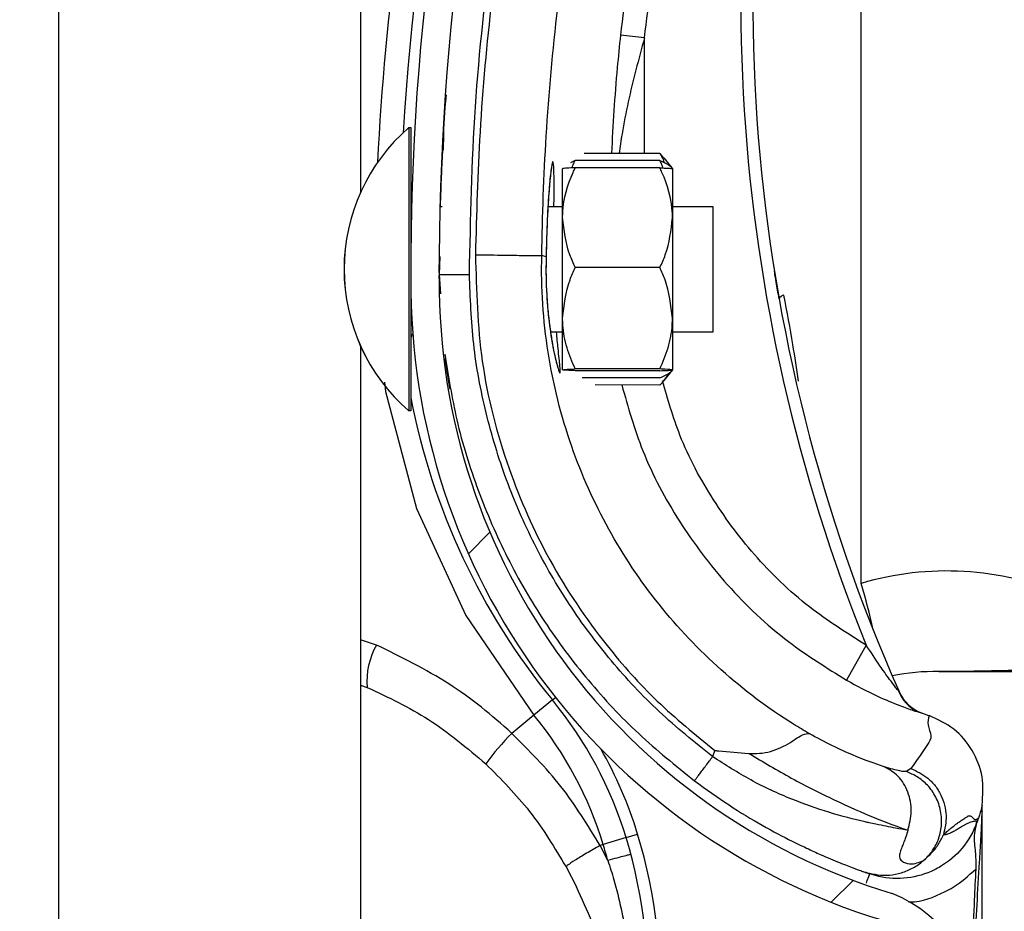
# Model space of a CAD drawing. Header units: inches. Extents: x 170 to 284, y 215 to 248.
# Tile 397 of 656: x 210.7657 to 210.8495, y 220.5265 to 220.6023. Entities that reach past the tile are written whole.
import ezdxf

# ---------------------------------------------------------------- set-up
doc = ezdxf.new("R2010")
doc.units = ezdxf.units.IN
doc.header["$LTSCALE"] = 0.25
doc.header["$MEASUREMENT"] = 0
doc.layers.add('ANNOTATIONS', color=1, linetype='Continuous')
doc.layers.add('RH FRONT OF HOOD', color=7, linetype='Continuous')
doc.styles.add('ARIAL', font='arial.ttf', dxfattribs={"height": 0.09375})
doc.dimstyles.new('STANDARD$0', dxfattribs={"dimtxt": 0.09375, "dimasz": 0.09375, "dimexe": 0.03125, "dimexo": 0.046875, "dimgap": 0.09, "dimtad": 0, "dimtih": 1, "dimtoh": 1, "dimdec": 4, "dimzin": 0, "dimdsep": 46, "dimtxsty": 'ARIAL', "dimcen": 0.09, "dimadec": 0, "dimazin": 0, "dimtfac": 1, "dimtdec": 4, "dimtofl": 0, "dimtmove": 0, "dimatfit": 1, "dimfxl": 1, "dimtolj": 1, "dimtzin": 0, "dimarcsym": 0})

# ---------------------------------------------------------------- blocks, each defined once
blk = doc.blocks.new('*D132')
at = {"layer": 'ANNOTATIONS', "color": 0, "lineweight": -2, "transparency": 16777216}
for p, q in [((210.8125819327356, 224.1544254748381), (212.2530253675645, 224.1544254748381)), ((212.2217753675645, 224.0606754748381), (212.2217753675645, 222.3404997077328)), ((212.2217753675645, 220.1854637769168), (212.2217753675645, 221.9056395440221)), ((211.491250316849, 220.0917137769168), (212.2530253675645, 220.0917137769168))]:
    blk.add_line(p, q, dxfattribs=at)
at = {"layer": 'ANNOTATIONS', "color": 0, "transparency": 16777216}
for points in [[(212.2061503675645, 224.0606754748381), (212.2374003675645, 224.0606754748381), (212.2217753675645, 224.1544254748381)], [(212.2061503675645, 220.1854637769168), (212.2374003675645, 220.1854637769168), (212.2217753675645, 220.0917137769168)]]:
    blk.add_solid(points, dxfattribs=at)
at = {"layer": 'defpoints', "color": 0, "transparency": 16777216}
for p in [(210.7657069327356, 224.1544254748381), (211.444375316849, 220.0917137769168), (212.2217753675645, 220.0917137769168)]:
    blk.add_point(p, dxfattribs=at)
at = {"layer": 'ANNOTATIONS', "color": 0, "transparency": 16777216, "insert": (212.2217753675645, 222.1230696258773), "char_height": 0.09375, "attachment_point": 5, "style": 'ARIAL'}
blk.add_mtext('\\A1;OPENING\\PHEIGHT', dxfattribs=at)

msp = doc.modelspace()

# ---------------------------------------------------------------- hatches: boundary and pattern name
at = {"layer": 'RH FRONT OF HOOD'}
h = msp.add_hatch(dxfattribs=at)
h.set_pattern_fill('ANSI31', color=256, scale=0.34241245, angle=2.8e-322, style=0)
h.set_pattern_definition([(45, (200.7563139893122, 218.4993357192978), (-0.03026527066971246, 0.03026527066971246), [])])
edge = h.paths.add_edge_path(flags=0)
edge.add_arc((210.829581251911, 220.4898745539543), 0.001712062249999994, 450.0000000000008, 472.2104203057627)
edge.add_line((210.8289340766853, 220.4914595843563), (210.8280215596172, 220.493694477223))
edge.add_arc((210.829581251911, 220.4898745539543), 0.004126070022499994, 450, 472.2104203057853, ccw=False)
edge.add_arc((210.829581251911, 220.4809718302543), 0.01302879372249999, 401.47616737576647, 450, ccw=False)
edge.add_arc((210.825335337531, 220.4778216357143), 0.01830194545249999, 359.99999999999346, 400.061373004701, ccw=False)
edge.add_arc((210.831875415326, 220.4778216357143), 0.01176186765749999, 292.1408576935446, 359.99999999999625, ccw=False)
edge.add_arc((210.829581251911, 220.4810745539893), 0.01566536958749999, 235.25706803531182, 295.4307998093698, ccw=False)
edge.add_arc((210.834820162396, 220.4891897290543), 0.02532140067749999, 212.8542481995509, 235.9809333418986, ccw=False)
edge.add_arc((210.826670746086, 220.4828208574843), 0.01504902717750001, 172.1557183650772, 209.3146496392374, ccw=False)
edge.add_arc((210.839100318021, 220.4814854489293), 0.02754708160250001, 453.3085031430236, 532.9325737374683, ccw=False)
edge.add_arc((210.835847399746, 220.5175757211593), 0.008748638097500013, 280.9586189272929, 427.9414322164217)
edge.add_arc((210.8557071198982, 220.5799290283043), 0.05672062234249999, 179.5706357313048, 253.00989973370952, ccw=False)
edge.add_arc((211.014038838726, 220.5811274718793), 0.2150521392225, 163.4260275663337, 180.2060536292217, ccw=False)
edge.add_arc((210.835265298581, 220.6332768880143), 0.02884824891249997, 465.1588434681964, 521.4137567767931, ccw=False)
edge.add_arc((210.817939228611, 220.6878231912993), 0.0284373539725, 290.1205938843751, 343.7190675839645)
edge.add_arc((210.830779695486, 220.6836457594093), 0.01494630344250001, 345.2914408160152, 400.547192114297)
edge.add_arc((210.827355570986, 220.6818309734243), 0.0187470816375, 397.9578745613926, 431.4396159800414)
edge.add_arc((210.829581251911, 220.6866589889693), 0.0134739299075, 433.8775574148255, 472.2736457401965)
edge.add_arc((210.827013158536, 220.6936784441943), 0.006011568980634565, 474.98253258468, 495.7175736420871)
edge.add_arc((210.836806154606, 220.6864193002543), 0.01816498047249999, 500.8992600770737, 539.9999999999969)
edge.add_arc((210.829581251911, 220.6864193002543), 0.01094007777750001, 539.9999999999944, 629.9999999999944)
edge.add_arc((210.829581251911, 220.6773453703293), 0.001866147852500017, 269.9999999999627, 285.6422464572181)
edge.add_line((210.8300844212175, 220.6755483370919), (210.8307353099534, 220.6732237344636))
edge.add_arc((210.829581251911, 220.6773453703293), 0.004280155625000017, 269.9999999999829, 285.6422464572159, ccw=False)
edge.add_arc((210.829581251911, 220.6864193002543), 0.01335408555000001, 179.9999999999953, 269.999999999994, ccw=False)
edge.add_arc((210.836806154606, 220.6864193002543), 0.020578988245, 500.6113583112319, 539.9999999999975, ccw=False)
edge.add_arc((210.827013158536, 220.6936784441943), 0.008425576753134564, 474.5776671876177, 496.4997109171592, ccw=False)
edge.add_arc((210.829581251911, 220.6866589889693), 0.01588793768, 433.69030225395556, 472.47058069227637, ccw=False)
edge.add_arc((210.827355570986, 220.6818309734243), 0.02116108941, 398.1045307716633, 431.5771717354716, ccw=False)
edge.add_arc((210.830779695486, 220.6836457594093), 0.01736031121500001, 345.18024813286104, 400.3658533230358, ccw=False)
edge.add_arc((210.817939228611, 220.6878231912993), 0.030851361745, 289.91815728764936, 343.77953759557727, ccw=False)
edge.add_arc((210.835265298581, 220.6332768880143), 0.02643424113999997, 464.9417095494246, 521.3236131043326)
edge.add_arc((211.014038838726, 220.5811274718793), 0.21263813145, 523.4376684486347, 540.2096895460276)
edge.add_arc((210.8557071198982, 220.5799290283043), 0.05430661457, 539.5566266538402, 613.1145348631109)
edge.add_arc((210.835847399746, 220.5175757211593), 0.01116264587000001, 280.06103888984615, 428.529087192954, ccw=False)
edge.add_arc((210.839100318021, 220.4814854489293), 0.02513307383, 452.9714001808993, 532.9706577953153)
edge.add_arc((210.826670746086, 220.4828208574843), 0.01263501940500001, 532.0830472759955, 568.9826967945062)
edge.add_arc((210.834820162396, 220.4891897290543), 0.022907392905, 213.0443063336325, 236.0197152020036)
edge.add_arc((210.829581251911, 220.4810745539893), 0.01325136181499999, 235.1922404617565, 295.735249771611)
edge.add_arc((210.831875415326, 220.4778216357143), 0.009347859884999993, 291.7225241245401, 359.9999999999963)
edge.add_arc((210.825335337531, 220.4778216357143), 0.01588793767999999, 359.9999999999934, 399.952178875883)
edge.add_arc((210.829581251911, 220.4809718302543), 0.01061478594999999, 401.6345013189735, 450.0000000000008)

# ---------------------------------------------------------------- linework, layer by layer
for p, q in [((210.7690244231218, 220.1392235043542), (210.7690244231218, 224.2497177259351)), ((210.7947053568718, 220.7800054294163), (210.7947053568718, 220.587631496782)), ((210.8373029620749, 220.5543571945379), (210.8373029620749, 220.6197778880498)), ((210.8188647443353, 220.6007941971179), (210.8168232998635, 220.6010144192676)), ((210.8188619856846, 220.5909424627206), (210.8188647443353, 220.6007941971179)), ((210.7988198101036, 220.5931500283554), (210.7988146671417, 220.5706600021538)), ((210.7988182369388, 220.5931500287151), (210.7988198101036, 220.5931500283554)), ((210.7988198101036, 220.5931500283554), (210.7989910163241, 220.5931499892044)), ((210.7989910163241, 220.5931499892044), (210.7989884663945, 220.5819992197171)), ((210.8016761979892, 220.5912133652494), (210.8016763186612, 220.5912156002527)), ((210.8201772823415, 220.5909421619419), (210.813742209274, 220.590943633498)), ((210.8201772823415, 220.5909421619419), (210.8204821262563, 220.5905530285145)), ((210.8129693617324, 220.5903371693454), (210.8125824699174, 220.5901509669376)), ((210.8201771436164, 220.5903355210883), (210.8129693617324, 220.5903371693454)), ((210.8205047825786, 220.5905713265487), (210.8212470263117, 220.5896522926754)), ((210.8118982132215, 220.5854850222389), (210.8118991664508, 220.5896534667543)), ((210.8201770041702, 220.5897257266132), (210.8129692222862, 220.5897273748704)), ((210.8212470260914, 220.5896513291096), (210.8212460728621, 220.5854828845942)), ((210.8014672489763, 220.5864466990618), (210.8016383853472, 220.5864466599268)), ((210.8106557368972, 220.5864445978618), (210.8118984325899, 220.5864443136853)), ((210.8212462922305, 220.5864421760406), (210.8246704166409, 220.5864413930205)), ((210.8246704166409, 220.5864413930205), (210.824668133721, 220.5764582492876)), ((210.8118962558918, 220.5769256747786), (210.8118982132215, 220.5854850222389)), ((210.8212460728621, 220.5854828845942), (210.8212441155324, 220.5769235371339)), ((210.810497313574, 220.5821592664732), (210.81012714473, 220.5822637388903)), ((210.8014633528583, 220.5821683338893), (210.8014012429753, 220.5806501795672)), ((210.8014079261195, 220.5808135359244), (210.8014119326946, 220.5821707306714)), ((210.810497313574, 220.5821592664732), (210.81049738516, 220.5821591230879)), ((210.8014012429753, 220.5806501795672), (210.8015026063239, 220.5790068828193)), ((210.8201750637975, 220.5812405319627), (210.8129672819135, 220.5812421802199)), ((210.801406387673, 220.580292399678), (210.8014071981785, 220.5805669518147)), ((210.7989879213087, 220.5796155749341), (210.7989858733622, 220.5706599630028)), ((210.8118952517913, 220.5725347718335), (210.8118962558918, 220.5769256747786)), ((210.8212441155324, 220.5769235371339), (210.8212431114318, 220.5725326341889)), ((210.824668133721, 220.5764582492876), (210.8246679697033, 220.5757410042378)), ((210.8118959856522, 220.5757439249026), (210.8108750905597, 220.5757441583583)), ((210.8246679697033, 220.5757410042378), (210.8212438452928, 220.5757417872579)), ((210.7947053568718, 220.5745579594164), (210.7947053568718, 220.382184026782)), ((210.8201730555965, 220.5724587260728), (210.8129652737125, 220.5724603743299)), ((210.8201730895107, 220.5726070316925), (210.8129653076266, 220.5726086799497)), ((210.8212431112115, 220.5725316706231), (210.8205004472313, 220.5716129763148)), ((210.8201729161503, 220.5718489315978), (210.8135648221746, 220.5718504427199)), ((210.7988146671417, 220.5706600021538), (210.7988142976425, 220.5690441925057)), ((210.7989858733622, 220.5706599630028), (210.798985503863, 220.5690441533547)), ((210.8201727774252, 220.5712422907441), (210.8146552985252, 220.5712435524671)), ((210.7988142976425, 220.5690441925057), (210.7988127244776, 220.5690441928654)), ((210.798985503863, 220.5690441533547), (210.7988142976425, 220.5690441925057)), ((210.7960692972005, 220.5491150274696), (210.7947053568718, 220.5495500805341)), ((210.8377356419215, 220.5490945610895), (210.8360525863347, 220.5461148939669)), ((210.7947053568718, 220.5456862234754), (210.7952739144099, 220.5455124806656)), ((210.8110359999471, 220.5444353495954), (210.8112949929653, 220.5446474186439)), ((210.8110359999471, 220.5444353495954), (210.8094626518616, 220.5431470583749)), ((210.8094626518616, 220.5431470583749), (210.8075664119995, 220.5415943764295)), ((210.8423267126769, 220.5433710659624), (210.8427453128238, 220.54322407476)), ((210.8427453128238, 220.54322407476), (210.8430773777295, 220.5431002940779)), ((210.8248431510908, 220.5401410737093), (210.8246607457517, 220.5396122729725)), ((210.8415319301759, 220.5386038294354), (210.8411463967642, 220.5383417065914)), ((210.8475911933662, 220.5354827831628), (210.8475911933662, 220.5355047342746)), ((210.8475911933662, 220.4825288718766), (210.8475911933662, 220.5349510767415)), ((210.8472616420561, 220.5343710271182), (210.8471653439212, 220.5340918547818)), ((210.8172971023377, 220.5327240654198), (210.8182797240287, 220.5330235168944)), ((210.8153519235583, 220.5321312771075), (210.8150862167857, 220.5320503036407)), ((210.8157402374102, 220.5307746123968), (210.8150862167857, 220.5320503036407)), ((210.8172971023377, 220.5327240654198), (210.8153519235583, 220.5321312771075)), ((210.8121959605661, 220.5302253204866), (210.8130672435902, 220.5285203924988)), ((210.8375218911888, 220.5298161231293), (210.8376887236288, 220.5297568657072)), ((210.8377671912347, 220.529729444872), (210.8380179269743, 220.5296419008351))]:
    msp.add_line(p, q, dxfattribs=at)
at = {"layer": 'RH FRONT OF HOOD', "flags": 128}
msp.add_lwpolyline([(210.7967476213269, 220.5714749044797), (210.7968207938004, 220.5706780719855), (210.799479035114, 220.5607231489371), (210.8036516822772, 220.5516388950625), (210.8094626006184, 220.5431471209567), (210.8094626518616, 220.5431470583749), (210.8094626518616, 220.5431470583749)], dxfattribs=at)
at = {"layer": 'RH FRONT OF HOOD'}
for centre, radius, start, end in [((211.0140036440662, 220.5797439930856), 0.2160622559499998, 161.092978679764, 176.5597220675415), ((211.014038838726, 220.5811274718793), 0.2150521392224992, 163.4260275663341, 180.2060536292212), ((211.014038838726, 220.5811274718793), 0.2126381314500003, 163.4376684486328, 180.2096895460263), ((210.9735989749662, 220.6040381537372), 0.1465525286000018, 165.3406183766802, 202.0185750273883), ((210.9735989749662, 220.6040381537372), 0.1455252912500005, 165.3544246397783, 203.870550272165), ((211.0140036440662, 220.5797439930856), 0.2180957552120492, 167.1792232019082, 177.2535733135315), ((210.8092349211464, 220.5810947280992), 0.01593228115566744, 130.8294767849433, 229.1443187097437), ((210.8092364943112, 220.5810947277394), 0.01593228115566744, 130.8294767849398, 229.1443187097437), ((210.7995374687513, 220.5869950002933), 0.0005478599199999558, 179.9868977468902, 209.2820731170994), ((210.8557071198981, 220.5799290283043), 0.0567206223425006, 179.5706357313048, 253.009899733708), ((210.8557071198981, 220.5799290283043), 0.05430661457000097, 179.5566266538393, 253.114534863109), ((210.8307982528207, 220.5783596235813), 0.000532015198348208, 98.82251519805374, 154.8284159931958), ((210.7995347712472, 220.5751988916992), 0.0005478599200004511, 134.565104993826, 179.9868977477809), ((210.8558090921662, 220.5810965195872), 0.05786770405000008, 190.9018913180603, 219.3113539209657), ((210.8445995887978, 220.5297346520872), 0.02568093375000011, 67.01549504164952, 106.5066258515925), ((210.7810809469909, 220.5378352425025), 0.05859940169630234, 12.39253662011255, 16.3764692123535), ((210.8013658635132, 220.5460565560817), 0.006116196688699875, 149.9959646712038, 185.1035778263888), ((210.8434822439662, 220.5297346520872), 0.01712062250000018, 88.6104970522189, 101.9466001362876), ((210.8439098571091, 220.5473637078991), 0.000513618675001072, 268.6104970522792, 270.0142555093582), ((210.8436528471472, 220.5465338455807), 0.003424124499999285, 203.8705502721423, 250.6224115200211), ((210.7845430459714, 220.5227423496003), 0.03424124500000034, 16.94846748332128, 39.31135392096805), ((210.7845430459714, 220.5227423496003), 0.03220774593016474, 16.9484674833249, 39.3113539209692), ((210.8239796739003, 220.5253945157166), 0.02306145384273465, 135.3749046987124, 143.838613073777), ((210.7845430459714, 220.5227423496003), 0.03526848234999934, 16.94846748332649, 29.83866096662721), ((210.7760269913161, 220.5201471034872), 0.04417120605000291, 355.7713036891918, 16.94846748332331), ((210.7760269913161, 220.5201471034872), 0.04111046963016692, 14.98049646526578, 16.94846748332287), ((210.7760269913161, 220.5201471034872), 0.04314396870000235, 355.771303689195, 16.94846748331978), ((210.835847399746, 220.5175757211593), 0.01116264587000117, 280.0610388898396, 68.52908719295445)]:
    msp.add_arc(centre, radius, start, end, dxfattribs=at)
for points, knots in [([(210.8039693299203, 220.5806559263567), (210.8040681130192, 220.5854113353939), (210.804266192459, 220.5949468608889), (210.805875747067, 220.6092557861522), (210.8083325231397, 220.6235653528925), (210.8108298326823, 220.6329691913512), (210.8120815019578, 220.6376824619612)], [0, 0, 0, 0, 0.2468628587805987, 0.4950083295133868, 0.7468945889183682, 1, 1, 1, 1]), ([(210.8244129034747, 220.6379494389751), (210.8239848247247, 220.636520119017), (210.8223999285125, 220.6312282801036), (210.820104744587, 220.6219301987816), (210.8180381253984, 220.6110208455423), (210.8171868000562, 220.60400854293), (210.8168232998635, 220.6010144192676)], [0, 0, 0, 0, 0.1185397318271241, 0.4388752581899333, 0.7604101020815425, 1, 1, 1, 1]), ([(210.812494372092, 220.63719414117), (210.8115202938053, 220.6335639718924), (210.8095693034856, 220.6262930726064), (210.8073910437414, 220.6152123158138), (210.8057799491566, 220.6040297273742), (210.8047691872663, 220.5930610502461), (210.8045745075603, 220.5858132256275), (210.8044810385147, 220.5823334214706)], [0, 0, 0, 0, 0.2027568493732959, 0.4061035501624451, 0.6088604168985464, 0.8122072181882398, 1, 1, 1, 1]), ([(210.8188647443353, 220.6007941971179), (210.8192244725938, 220.6037573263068), (210.820065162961, 220.610682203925), (210.8221090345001, 220.6214787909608), (210.8243793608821, 220.630680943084), (210.8259521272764, 220.6359323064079), (210.8263757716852, 220.6373468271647)], [0, 0, 0, 0, 0.2395900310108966, 0.5599255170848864, 0.8814604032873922, 0.9999999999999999, 0.9999999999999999, 0.9999999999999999, 0.9999999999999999]), ([(210.8101271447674, 220.5822637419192), (210.8101271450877, 220.5822637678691), (210.8101689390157, 220.5856500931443), (210.8104320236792, 220.5926968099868), (210.8113839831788, 220.6033700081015), (210.8129585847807, 220.6142460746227), (210.8150770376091, 220.6250334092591), (210.8169753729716, 220.6321084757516), (210.8179245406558, 220.6356460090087)], [0, 0, 0, 0, 1.439079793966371e-06, 0.18779232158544, 0.3908439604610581, 0.5938956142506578, 0.7969478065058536, 1, 1, 1, 1]), ([(210.8168232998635, 220.6010144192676), (210.8167261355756, 220.6000966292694), (210.8163711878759, 220.5967438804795), (210.8161854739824, 220.593383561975), (210.8160505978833, 220.5909431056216)], [0, 0, 0, 0, 0.273742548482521, 1, 1, 1, 1]), ([(210.8188647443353, 220.6007941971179), (210.8186176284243, 220.5998852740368), (210.8178799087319, 220.5971718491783), (210.8171216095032, 220.5938778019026), (210.8167821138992, 220.591497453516), (210.8167030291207, 220.5909429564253)], [0, 0, 0, 0, 0.2786878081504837, 0.8319718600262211, 1, 1, 1, 1]), ([(210.8017750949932, 220.5912183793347), (210.8017807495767, 220.5924380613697), (210.8017880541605, 220.5940136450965), (210.8019823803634, 220.5955751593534), (210.8020262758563, 220.5959278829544)], [0, 0, 0, 0, 0.7741143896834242, 1, 1, 1, 1]), ([(210.8016761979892, 220.5912133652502), (210.8016708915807, 220.5911162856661), (210.8016655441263, 220.5910184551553), (210.8016276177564, 220.59026717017), (210.8015710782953, 220.5891662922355), (210.8015101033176, 220.5873526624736), (210.8014796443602, 220.5864466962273)], [0, 0, 0, 0, 0.3307707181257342, 0.3333292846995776, 0.6669765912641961, 1, 1, 1, 1]), ([(210.8205639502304, 220.5901491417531), (210.820509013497, 220.5903302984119), (210.8204264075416, 220.5906026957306), (210.8202397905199, 220.5908569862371), (210.8201772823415, 220.5909421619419)], [0, 0, 0, 0, 0.6650456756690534, 1, 1, 1, 1]), ([(210.8111611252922, 220.5864444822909), (210.811164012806, 220.586764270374), (210.8111748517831, 220.5879646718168), (210.8111698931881, 220.5893560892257), (210.8111232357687, 220.5902155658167), (210.8110346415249, 220.5903030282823), (210.810908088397, 220.5896523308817), (210.8107396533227, 220.5879300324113), (210.8105766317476, 220.5853739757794), (210.8105243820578, 220.5832563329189), (210.810497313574, 220.5821592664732)], [0, 0, 0, 0, 0.05114929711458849, 0.19200118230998, 0.3334894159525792, 0.4224210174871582, 0.5646212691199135, 0.7065362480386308, 0.8479681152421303, 1, 1, 1, 1]), ([(210.8109594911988, 220.5897861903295), (210.810959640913, 220.5897867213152), (210.8109665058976, 220.5898110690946), (210.8109349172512, 220.5896741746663), (210.8108903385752, 220.5893589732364), (210.8108430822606, 220.5888958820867), (210.8108186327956, 220.5886562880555)], [0, 0, 0, 0, 0.005301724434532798, 0.2431048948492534, 0.6083977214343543, 1, 1, 1, 1]), ([(210.8127143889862, 220.5897159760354), (210.8127370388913, 220.5898074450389), (210.8127901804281, 220.5900220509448), (210.8129040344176, 220.5902222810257), (210.8129693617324, 220.5903371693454)], [0, 0, 0, 0, 0.4262184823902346, 0.9999999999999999, 0.9999999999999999, 0.9999999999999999, 0.9999999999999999]), ([(210.8204318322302, 220.5897142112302), (210.8204092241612, 220.5898056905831), (210.8203561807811, 220.5900203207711), (210.8202424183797, 220.5902206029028), (210.8201771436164, 220.5903355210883)], [0, 0, 0, 0, 0.4262184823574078, 1, 1, 1, 1]), ([(210.8201771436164, 220.5903355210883), (210.8204269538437, 220.590225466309), (210.8209324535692, 220.5900027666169), (210.8212041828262, 220.5897652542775), (210.821227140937, 220.5896437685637), (210.8212274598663, 220.5896420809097)], [0, 0, 0, 0, 0.4906882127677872, 0.9929247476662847, 1, 1, 1, 1]), ([(210.8118982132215, 220.5854850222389), (210.8119016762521, 220.5856528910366), (210.8119287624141, 220.5869658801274), (210.8123603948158, 220.5884055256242), (210.8129099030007, 220.5895985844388), (210.8129692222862, 220.5897273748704)], [0, 0, 0, 0, 0.1156468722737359, 0.9045342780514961, 1, 1, 1, 1]), ([(210.8129692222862, 220.5897273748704), (210.8127172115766, 220.5897171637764), (210.8122072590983, 220.5896965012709), (210.811922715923, 220.5896712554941), (210.8119035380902, 220.589656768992), (210.8118991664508, 220.5896534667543)], [0, 0, 0, 0, 0.4299704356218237, 0.8700602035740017, 0.9999999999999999, 0.9999999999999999, 0.9999999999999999, 0.9999999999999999]), ([(210.8212460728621, 220.5854828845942), (210.8212426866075, 220.5856507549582), (210.8212162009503, 220.5869637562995), (210.8207852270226, 220.588403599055), (210.8202362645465, 220.5895969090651), (210.8201770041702, 220.5897257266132)], [0, 0, 0, 0, 0.1156468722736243, 0.904534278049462, 0.9999999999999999, 0.9999999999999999, 0.9999999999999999, 0.9999999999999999]), ([(210.8201770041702, 220.5897257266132), (210.8204290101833, 220.589715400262), (210.8209389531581, 220.5896945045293), (210.8212234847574, 220.589669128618), (210.8212426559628, 220.5896546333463), (210.8212470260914, 220.5896513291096)], [0, 0, 0, 0, 0.4299704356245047, 0.870060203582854, 1, 1, 1, 1]), ([(210.8108186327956, 220.5886562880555), (210.8108139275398, 220.5886126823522), (210.8107785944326, 220.5882852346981), (210.8107061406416, 220.5873449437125), (210.8106141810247, 220.5858497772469), (210.8105411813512, 220.5840734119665), (210.8105061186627, 220.5828035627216), (210.8104981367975, 220.5821538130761), (210.8104981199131, 220.5821524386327)], [0, 0, 0, 0, 0.03583539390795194, 0.2690981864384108, 0.5116419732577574, 0.7561140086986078, 0.9994840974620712, 1, 1, 1, 1]), ([(210.8129672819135, 220.5812421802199), (210.8128044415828, 220.5816005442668), (210.8121883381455, 220.5829564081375), (210.8120211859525, 220.5844132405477), (210.8118982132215, 220.5854850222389)], [0, 0, 0, 0, 0.2643068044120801, 0.9999999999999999, 0.9999999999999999, 0.9999999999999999, 0.9999999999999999]), ([(210.8201750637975, 220.5812405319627), (210.8203380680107, 220.5815988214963), (210.8209547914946, 220.5829544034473), (210.8211226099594, 220.5844111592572), (210.8212460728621, 220.5854828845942)], [0, 0, 0, 0, 0.2643068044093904, 1, 1, 1, 1]), ([(210.8044806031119, 220.5823334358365), (210.8052047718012, 220.5823220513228), (210.8066531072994, 220.582299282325), (210.8084942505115, 220.5822713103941), (210.8098091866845, 220.5822552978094), (210.8100211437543, 220.5822609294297), (210.8101271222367, 220.5822637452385)], [0, 0, 0, 0, 0.2500007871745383, 0.5000009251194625, 0.7500005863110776, 1, 1, 1, 1]), ([(210.8044806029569, 220.5823334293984), (210.8045633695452, 220.5792961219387), (210.8047316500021, 220.5731206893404), (210.8070210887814, 220.5643337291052), (210.8106354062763, 220.5561671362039), (210.8150501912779, 220.5495870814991), (210.8198592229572, 220.5442023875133), (210.8231732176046, 220.5415018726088), (210.8248431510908, 220.5401410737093)], [0, 0, 0, 0, 0.1870908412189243, 0.3803918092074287, 0.5558755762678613, 0.7364481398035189, 0.8671952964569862, 1, 1, 1, 1]), ([(210.8328703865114, 220.5415731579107), (210.8324286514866, 220.5418358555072), (210.8297811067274, 220.5434103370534), (210.8252560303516, 220.5468417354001), (210.819924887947, 220.552443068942), (210.815636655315, 220.5588828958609), (210.8123873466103, 220.5661089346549), (210.8104277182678, 220.5739837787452), (210.8100569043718, 220.5795117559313), (210.810127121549, 220.5822637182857), (210.8101271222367, 220.5822637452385)], [0, 0, 0, 0, 0.03155846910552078, 0.1891461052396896, 0.3467338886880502, 0.5043277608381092, 0.6619226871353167, 0.8309600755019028, 0.9999983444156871, 1, 1, 1, 1]), ([(210.8104987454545, 220.5821502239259), (210.8104974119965, 220.5821078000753), (210.8104765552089, 220.5814442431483), (210.8104818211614, 220.5801126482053), (210.8105757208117, 220.5782891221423), (210.8106949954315, 220.5769847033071), (210.8107824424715, 220.5763898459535), (210.810799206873, 220.5762758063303)], [0, 0, 0, 0, 0.02096907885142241, 0.3279800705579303, 0.6261032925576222, 0.928320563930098, 1, 1, 1, 1]), ([(210.81049738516, 220.5821591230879), (210.810489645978, 220.5817040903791), (210.8104651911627, 220.5802662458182), (210.810587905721, 220.5778560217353), (210.8109039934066, 220.5753145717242), (210.8112870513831, 220.5733873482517), (210.8115692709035, 220.572403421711), (210.8117143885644, 220.5721675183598), (210.8117025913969, 220.5727256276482), (210.8115447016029, 220.5739772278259), (210.8114253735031, 220.5752640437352), (210.8113808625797, 220.5757440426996)], [0, 0, 0, 0, 0.05799721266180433, 0.1832636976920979, 0.3064129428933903, 0.4347166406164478, 0.567567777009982, 0.6609498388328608, 0.7922661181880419, 0.9225125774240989, 1, 1, 1, 1]), ([(210.8014012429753, 220.5806501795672), (210.8014355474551, 220.5806502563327), (210.8014883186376, 220.5806503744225), (210.8018085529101, 220.5806510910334), (210.8021399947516, 220.5806518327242), (210.8025514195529, 220.5806527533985), (210.8031493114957, 220.5806540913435), (210.8036462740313, 220.5806552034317), (210.8039693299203, 220.5806559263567)], [0, 0, 0, 0, 0.2394568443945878, 0.3683606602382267, 0.5000000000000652, 0.6316393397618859, 0.7605431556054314, 1, 1, 1, 1]), ([(210.8246607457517, 220.5396122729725), (210.8231161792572, 220.5408538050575), (210.8200245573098, 220.5433388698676), (210.8159666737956, 220.5477115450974), (210.8123928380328, 220.5524875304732), (210.8094044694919, 220.5576616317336), (210.807013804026, 220.5631369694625), (210.8052909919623, 220.5688529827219), (210.804185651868, 220.5747156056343), (210.8040412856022, 220.5786799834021), (210.8039693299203, 220.5806559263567)], [0, 0, 0, 0, 0.1247413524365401, 0.2496837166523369, 0.3746881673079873, 0.4999855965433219, 0.6253465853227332, 0.7503062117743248, 0.8755465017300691, 1, 1, 1, 1]), ([(210.8118962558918, 220.5769256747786), (210.8120242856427, 220.5780368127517), (210.8121950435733, 220.5795187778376), (210.8128127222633, 220.5808972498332), (210.8129672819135, 220.5812421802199)], [0, 0, 0, 0, 0.7497733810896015, 1, 1, 1, 1]), ([(210.8212441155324, 220.5769235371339), (210.8211165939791, 220.5780347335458), (210.8209465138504, 220.5795167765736), (210.8203294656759, 220.5808955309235), (210.8201750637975, 220.5812405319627)], [0, 0, 0, 0, 0.7497733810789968, 1, 1, 1, 1]), ([(210.8303167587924, 220.5785859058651), (210.8302309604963, 220.5790781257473), (210.8300691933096, 220.580006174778), (210.8299311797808, 220.5808610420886), (210.8299225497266, 220.5809147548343), (210.82991924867, 220.5809353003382)], [0, 0, 0, 0, 0.4108597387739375, 0.774649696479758, 1, 1, 1, 1]), ([(210.831952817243, 220.5715697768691), (210.8318055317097, 220.5726090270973), (210.831455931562, 220.57507581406), (210.8309876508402, 220.577488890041), (210.830716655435, 220.5788853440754)], [0, 0, 0, 0, 0.4212971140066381, 1, 1, 1, 1]), ([(210.8129653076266, 220.5726086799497), (210.8127134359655, 220.573206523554), (210.8122037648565, 220.5744162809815), (210.8119195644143, 220.5758897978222), (210.8119005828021, 220.5767333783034), (210.8118962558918, 220.5769256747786)], [0, 0, 0, 0, 0.4299704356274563, 0.8700602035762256, 1, 1, 1, 1]), ([(210.8201730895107, 220.5726070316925), (210.8204252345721, 220.5732047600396), (210.8209354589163, 220.57441428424), (210.8212203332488, 220.575887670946), (210.8212397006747, 220.5767312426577), (210.8212441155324, 220.5769235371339)], [0, 0, 0, 0, 0.4299704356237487, 0.8700602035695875, 1, 1, 1, 1]), ([(210.810799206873, 220.5762758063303), (210.8108517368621, 220.5758878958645), (210.8109745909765, 220.5749806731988), (210.8111948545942, 220.5738785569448), (210.8113764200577, 220.5731062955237), (210.8114918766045, 220.5727370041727), (210.8114946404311, 220.5727299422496), (210.8114954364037, 220.5727279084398)], [0, 0, 0, 0, 0.198100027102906, 0.4633049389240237, 0.730530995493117, 0.9223938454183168, 1, 1, 1, 1]), ([(210.8018878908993, 220.5738593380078), (210.8021808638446, 220.5719896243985), (210.8027972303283, 220.5680560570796), (210.8046143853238, 220.5622461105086), (210.8071077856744, 220.5564905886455), (210.8102539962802, 220.5510596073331), (210.8140039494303, 220.5460451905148), (210.8182642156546, 220.5414635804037), (210.8215023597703, 220.5388588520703), (210.8231185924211, 220.5375587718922)], [0, 0, 0, 0, 0.1313887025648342, 0.2764200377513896, 0.4215581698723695, 0.5666389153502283, 0.7114924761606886, 0.8559992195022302, 1, 1, 1, 1]), ([(210.8023320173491, 220.57090128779), (210.8023342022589, 220.5708905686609), (210.8023428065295, 220.5708483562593), (210.8021918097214, 220.5715906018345), (210.8020020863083, 220.5728843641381), (210.8019178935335, 220.5734584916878)], [0, 0, 0, 0, 0.1591842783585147, 0.6268746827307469, 1, 1, 1, 1]), ([(210.8023318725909, 220.5709012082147), (210.8023340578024, 220.5708904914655), (210.8023426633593, 220.5708482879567), (210.8021917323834, 220.5715899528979), (210.8020021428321, 220.5728827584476), (210.801918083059, 220.573455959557)], [0, 0, 0, 0, 0.1592756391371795, 0.6272415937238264, 1, 1, 1, 1]), ([(210.8023317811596, 220.5709011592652), (210.8023339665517, 220.5708904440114), (210.8023425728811, 220.5708482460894), (210.8021916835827, 220.5715895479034), (210.8020021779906, 220.5728817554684), (210.8019182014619, 220.5734543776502)], [0, 0, 0, 0, 0.1593327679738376, 0.6274710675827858, 1, 1, 1, 1]), ([(210.8023316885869, 220.5709011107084), (210.802333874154, 220.5708903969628), (210.802342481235, 220.5708482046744), (210.8021916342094, 220.5715891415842), (210.8020022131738, 220.5728807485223), (210.8019183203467, 220.5734527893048)], [0, 0, 0, 0, 0.1593901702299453, 0.6277016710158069, 1, 1, 1, 1]), ([(210.8118952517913, 220.5725347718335), (210.8120230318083, 220.5725538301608), (210.8121934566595, 220.5725792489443), (210.8128108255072, 220.5726027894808), (210.8129653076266, 220.5726086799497)], [0, 0, 0, 0, 0.7497733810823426, 1, 1, 1, 1]), ([(210.8129652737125, 220.5724603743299), (210.8127132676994, 220.5724707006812), (210.8122033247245, 220.5724915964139), (210.8119187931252, 220.5725169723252), (210.8118996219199, 220.5725314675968), (210.8118952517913, 220.5725347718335)], [0, 0, 0, 0, 0.4299704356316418, 0.8700602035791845, 1, 1, 1, 1]), ([(210.8201727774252, 220.5712422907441), (210.8204554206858, 220.5715310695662), (210.8207662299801, 220.5718486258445), (210.8208886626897, 220.5721859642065), (210.820899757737, 220.5722165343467)], [0, 0, 0, 0, 0.909378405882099, 1, 1, 1, 1]), ([(210.8201729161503, 220.5718489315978), (210.8204227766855, 220.5719588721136), (210.8209283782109, 220.5721813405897), (210.8212002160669, 220.5724187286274), (210.8212232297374, 220.5725402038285), (210.8212235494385, 220.5725418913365)], [0, 0, 0, 0, 0.4906882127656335, 0.9929247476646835, 1, 1, 1, 1]), ([(210.8201730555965, 220.5724587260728), (210.820425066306, 220.5724689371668), (210.8209350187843, 220.5724895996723), (210.8212195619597, 220.572514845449), (210.8212387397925, 220.5725293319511), (210.8212431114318, 220.5725326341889)], [0, 0, 0, 0, 0.4299704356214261, 0.8700602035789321, 0.9999999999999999, 0.9999999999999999, 0.9999999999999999, 0.9999999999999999]), ([(210.8212431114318, 220.5725326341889), (210.8211153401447, 220.5725517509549), (210.8209449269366, 220.5725772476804), (210.8203275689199, 220.5726010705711), (210.8201730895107, 220.5726070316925)], [0, 0, 0, 0, 0.7497733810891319, 0.9999999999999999, 0.9999999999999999, 0.9999999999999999, 0.9999999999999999]), ([(210.8377356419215, 220.5490945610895), (210.836199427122, 220.5500526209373), (210.8328235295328, 220.5521579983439), (210.8284022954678, 220.5563412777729), (210.824612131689, 220.5613823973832), (210.8218583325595, 220.5664847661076), (210.8208452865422, 220.570036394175), (210.8203996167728, 220.5715988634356)], [0, 0, 0, 0, 0.1859244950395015, 0.4085770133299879, 0.6208996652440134, 0.8332222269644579, 0.9999999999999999, 0.9999999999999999, 0.9999999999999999, 0.9999999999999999]), ([(210.816933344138, 220.5712430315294), (210.8174682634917, 220.5693557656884), (210.8186198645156, 220.5652927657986), (210.8217039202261, 220.5595456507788), (210.825851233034, 220.5540366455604), (210.8306829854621, 220.5494634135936), (210.8343733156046, 220.5471620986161), (210.8360525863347, 220.5461148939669)], [0, 0, 0, 0, 0.1810254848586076, 0.3897206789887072, 0.5984159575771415, 0.8172607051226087, 0.9999999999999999, 0.9999999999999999, 0.9999999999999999, 0.9999999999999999]), ([(210.8075664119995, 220.5415943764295), (210.8075663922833, 220.5415943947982), (210.805905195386, 220.5431420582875), (210.8022795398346, 220.5460626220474), (210.7981620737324, 220.5480864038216), (210.7960692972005, 220.5491150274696)], [0, 0, 0, 0, 5.836249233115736e-06, 0.4917349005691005, 1, 1, 1, 1]), ([(210.8404327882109, 220.54526389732), (210.8404290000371, 220.5452684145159), (210.8403613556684, 220.5453490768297), (210.8401195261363, 220.5456541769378), (210.839599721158, 220.5463436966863), (210.8387578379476, 220.5475210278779), (210.8381168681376, 220.5485077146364), (210.8377356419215, 220.5490945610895)], [0, 0, 0, 0, 0.005253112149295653, 0.09380336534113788, 0.2660256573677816, 0.5634579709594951, 1, 1, 1, 1]), ([(210.8546275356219, 220.5470811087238), (210.8542769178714, 220.5470692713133), (210.8527169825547, 220.547016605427), (210.8504599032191, 220.5469495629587), (210.8480722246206, 220.5468949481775), (210.8465175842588, 220.5468701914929), (210.8455199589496, 220.5468592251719), (210.8448863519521, 220.5468543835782), (210.8444864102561, 220.546852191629), (210.8442345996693, 220.5468511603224), (210.8440611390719, 220.5468506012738), (210.843952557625, 220.5468503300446), (210.8439032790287, 220.5468502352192), (210.8438991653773, 220.5468502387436), (210.8438974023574, 220.546850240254)], [0, 0, 0, 0, 0.09048385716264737, 0.4025722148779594, 0.6140598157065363, 0.7523489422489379, 0.8411803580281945, 0.8978729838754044, 0.9340902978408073, 0.95742510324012, 0.9727591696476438, 0.9884414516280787, 0.9950462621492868, 1, 1, 1, 1]), ([(210.8439099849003, 220.5468500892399), (210.8439115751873, 220.5468500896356), (210.8439153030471, 220.5468500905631), (210.8439657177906, 220.5468501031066), (210.8440762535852, 220.5468501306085), (210.8442524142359, 220.5468501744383), (210.8445092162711, 220.5468502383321), (210.8449171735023, 220.5468503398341), (210.8455634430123, 220.5468505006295), (210.8465799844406, 220.5468507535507), (210.8481602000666, 220.5468511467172), (210.8505728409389, 220.5468517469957), (210.8528040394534, 220.5468523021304), (210.8543176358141, 220.5468526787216), (210.8546275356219, 220.5468527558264)], [0, 0, 0, 0, 0.004737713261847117, 0.01110587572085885, 0.02657793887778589, 0.04194739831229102, 0.06549174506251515, 0.102166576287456, 0.1596760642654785, 0.2498373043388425, 0.3901314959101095, 0.6042895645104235, 0.9189806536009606, 1, 1, 1, 1]), ([(210.7952739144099, 220.5455124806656), (210.7970571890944, 220.5446702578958), (210.8006859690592, 220.5429564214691), (210.8037848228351, 220.5403352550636), (210.8053608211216, 220.5390021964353)], [0, 0, 0, 0, 0.491425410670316, 1, 1, 1, 1]), ([(210.8360525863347, 220.5461148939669), (210.8369286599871, 220.5456467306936), (210.8384693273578, 220.5448234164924), (210.840452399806, 220.5439990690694), (210.8417002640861, 220.5435534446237), (210.842172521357, 220.5434125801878), (210.842306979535, 220.543378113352), (210.8423069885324, 220.5433781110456)], [0, 0, 0, 0, 0.3699466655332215, 0.6505899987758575, 0.8492685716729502, 0.9999899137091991, 1, 1, 1, 1]), ([(210.8404327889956, 220.5452638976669), (210.8405875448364, 220.5449479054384), (210.8408570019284, 220.5443977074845), (210.8415214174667, 220.5437513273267), (210.8420286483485, 220.5435105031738), (210.8423070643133, 220.543378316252)], [0, 0, 0, 0, 0.3783552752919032, 0.6587829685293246, 1, 1, 1, 1]), ([(210.8405216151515, 220.545148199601), (210.840519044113, 220.5451515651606), (210.8405133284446, 220.5451590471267), (210.8404849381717, 220.5451963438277), (210.8404693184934, 220.5452168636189)], [0, 0, 0, 0, 0.4498228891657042, 1, 1, 1, 1]), ([(210.8430806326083, 220.5431084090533), (210.8430067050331, 220.5428539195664), (210.8428588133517, 220.5423448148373), (210.8433901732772, 220.5413218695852), (210.8426592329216, 220.5401741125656), (210.8420150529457, 220.5392767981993), (210.8415319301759, 220.5386038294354)], [0, 0, 0, 0, 0.1666800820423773, 0.3334425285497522, 0.5000945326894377, 1, 1, 1, 1]), ([(210.8475911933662, 220.5355047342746), (210.8476514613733, 220.5363109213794), (210.8477719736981, 220.5379229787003), (210.8468302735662, 220.5401929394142), (210.8452899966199, 220.5421082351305), (210.8438172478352, 220.5427749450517), (210.8430806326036, 220.5431084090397)], [0, 0, 0, 0, 0.2500474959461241, 0.4999967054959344, 0.7499165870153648, 0.9999999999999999, 0.9999999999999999, 0.9999999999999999, 0.9999999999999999]), ([(210.8150862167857, 220.5320503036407), (210.8140400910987, 220.5337697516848), (210.8119203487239, 220.5372538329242), (210.8090302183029, 220.5401350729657), (210.8075664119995, 220.5415943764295)], [0, 0, 0, 0, 0.4935154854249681, 1, 1, 1, 1]), ([(210.8277267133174, 220.5398907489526), (210.8280360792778, 220.5398822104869), (210.8286711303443, 220.5398646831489), (210.8296148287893, 220.5400509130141), (210.8305270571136, 220.5403817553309), (210.8315200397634, 220.5409618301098), (210.8323767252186, 220.5415799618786), (210.832708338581, 220.5415760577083), (210.8328709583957, 220.541574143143)], [0, 0, 0, 0, 0.1136768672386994, 0.2333502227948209, 0.3620694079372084, 0.5019163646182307, 0.755744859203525, 1, 1, 1, 1]), ([(210.8392624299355, 220.5387491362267), (210.8384277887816, 220.5390369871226), (210.8371612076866, 220.5394738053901), (210.8348419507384, 220.5405145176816), (210.8335300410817, 220.5412198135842), (210.8328709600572, 220.5415741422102)], [0, 0, 0, 0, 0.490198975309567, 0.7438846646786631, 1, 1, 1, 1]), ([(210.8231185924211, 220.5375587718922), (210.8231391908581, 220.5375862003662), (210.8231708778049, 220.5376283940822), (210.8233631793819, 220.5378844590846), (210.8235622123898, 220.538149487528), (210.8238092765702, 220.5384784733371), (210.824168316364, 220.5389565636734), (210.8244667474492, 220.5393539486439), (210.8246607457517, 220.5396122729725)], [0, 0, 0, 0, 0.2394567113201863, 0.3683605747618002, 0.5000000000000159, 0.6316394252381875, 0.7605432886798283, 1, 1, 1, 1]), ([(210.8412779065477, 220.5333495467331), (210.8409391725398, 220.5334066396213), (210.8401300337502, 220.5335430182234), (210.8389783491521, 220.5337711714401), (210.8380631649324, 220.5339650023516), (210.8368047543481, 220.5342430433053), (210.8346721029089, 220.5348020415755), (210.8313428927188, 220.5359583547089), (210.8279321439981, 220.5375105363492), (210.8257358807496, 220.5389215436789), (210.8246607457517, 220.5396122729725)], [0, 0, 0, 0, 0.08980644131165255, 0.2145219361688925, 0.2531624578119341, 0.2759662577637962, 0.4628905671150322, 0.6373953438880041, 0.8224944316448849, 1, 1, 1, 1]), ([(210.8248431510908, 220.5401410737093), (210.8248546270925, 220.5401398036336), (210.8249690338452, 220.5401271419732), (210.8259310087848, 220.540023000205), (210.8268798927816, 220.5399446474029), (210.8277259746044, 220.5398747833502)], [0, 0, 0, 0, 0.01193493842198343, 0.1189819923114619, 0.9999999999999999, 0.9999999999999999, 0.9999999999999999, 0.9999999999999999]), ([(210.827727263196, 220.5398905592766), (210.8289457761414, 220.5391685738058), (210.8314485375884, 220.5376856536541), (210.8351296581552, 220.5358523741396), (210.8386284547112, 220.5342943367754), (210.8403800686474, 220.533671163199), (210.8412791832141, 220.5333512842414)], [0, 0, 0, 0, 0.2305257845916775, 0.4734878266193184, 0.7297379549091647, 0.9999999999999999, 0.9999999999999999, 0.9999999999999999, 0.9999999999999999]), ([(210.8053608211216, 220.5390021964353), (210.8066613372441, 220.5376953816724), (210.8092969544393, 220.535046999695), (210.8112212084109, 220.5318465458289), (210.8121959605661, 220.5302253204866)], [0, 0, 0, 0, 0.4934389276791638, 1, 1, 1, 1]), ([(210.8412786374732, 220.5333480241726), (210.8414059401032, 220.5338780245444), (210.8416704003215, 220.5349790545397), (210.8413530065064, 220.5366415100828), (210.8405336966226, 220.5380295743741), (210.8396764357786, 220.5385149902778), (210.8392635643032, 220.5387487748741)], [0, 0, 0, 0, 0.2405618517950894, 0.4997464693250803, 0.7590693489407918, 1, 1, 1, 1]), ([(210.8411464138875, 220.5383417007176), (210.8410208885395, 220.5383344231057), (210.8407700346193, 220.5383198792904), (210.8397702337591, 220.5386043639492), (210.8392707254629, 220.5387464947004)], [0, 0, 0, 0, 0.5003922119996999, 1, 1, 1, 1]), ([(210.8426091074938, 220.5307712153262), (210.8428515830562, 220.5310117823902), (210.8433630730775, 220.5315192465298), (210.8438968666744, 220.5325293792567), (210.8441829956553, 220.5337168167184), (210.8441214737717, 220.5349887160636), (210.8437047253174, 220.5361921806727), (210.8429967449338, 220.5371881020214), (210.8421249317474, 220.5379274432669), (210.8414610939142, 220.5382084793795), (210.8411463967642, 220.5383417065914)], [0, 0, 0, 0, 0.1098512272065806, 0.2317256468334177, 0.363177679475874, 0.4999999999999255, 0.6368223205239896, 0.7682743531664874, 0.890148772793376, 1, 1, 1, 1]), ([(210.8415319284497, 220.5386038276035), (210.8420413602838, 220.5383650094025), (210.8428250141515, 220.5379976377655), (210.8436231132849, 220.537135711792), (210.8441097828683, 220.5363608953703), (210.8444206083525, 220.5355003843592), (210.8446082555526, 220.5343409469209), (210.844415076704, 220.5334975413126), (210.8442894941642, 220.5329492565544)], [0, 0, 0, 0, 0.2394514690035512, 0.368345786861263, 0.4999761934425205, 0.6316105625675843, 0.7605158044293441, 1, 1, 1, 1]), ([(210.8231185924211, 220.5375587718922), (210.8241001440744, 220.5368514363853), (210.8260389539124, 220.5354542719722), (210.8288829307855, 220.5337504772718), (210.8310255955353, 220.5325983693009), (210.8320447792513, 220.5321237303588), (210.832347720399, 220.5319826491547)], [0, 0, 0, 0, 0.3013203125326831, 0.5951829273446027, 0.8796725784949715, 1, 1, 1, 1]), ([(210.8475911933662, 220.5354827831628), (210.8475768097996, 220.5354184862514), (210.847507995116, 220.5351108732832), (210.8473915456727, 220.5347003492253), (210.8472737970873, 220.5343810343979), (210.8472737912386, 220.5343810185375)], [0, 0, 0, 0, 0.2090106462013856, 0.9999607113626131, 1, 1, 1, 1]), ([(210.8475911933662, 220.5349510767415), (210.8475911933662, 220.5349563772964), (210.8475911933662, 220.5349881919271), (210.8475911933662, 220.5350933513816), (210.8475911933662, 220.5352375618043), (210.8475911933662, 220.5354070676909), (210.8475911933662, 220.5354524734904), (210.8475911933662, 220.5354827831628)], [0, 0, 0, 0, 0.01571398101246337, 0.09431738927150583, 0.3218612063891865, 0.5473229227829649, 0.9999999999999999, 0.9999999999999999, 0.9999999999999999, 0.9999999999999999]), ([(210.8442886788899, 220.5329468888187), (210.8443930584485, 220.5330461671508), (210.8446143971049, 220.5332566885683), (210.8449474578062, 220.5335386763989), (210.8452178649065, 220.533751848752), (210.8454206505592, 220.5339035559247), (210.8455496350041, 220.5339976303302), (210.8456813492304, 220.5340912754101), (210.8458157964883, 220.5341845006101), (210.8459597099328, 220.5342818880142), (210.8461077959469, 220.5343794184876), (210.8462413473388, 220.5344663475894), (210.8463403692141, 220.5345274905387), (210.8464110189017, 220.534570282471), (210.8464725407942, 220.5345901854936), (210.8465375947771, 220.5345912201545), (210.8466069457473, 220.534569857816), (210.8466805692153, 220.5345231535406), (210.8467545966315, 220.5344486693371), (210.8468250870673, 220.5343835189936), (210.8468804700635, 220.5343332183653), (210.8469170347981, 220.5343024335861), (210.846949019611, 220.5342770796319), (210.8469898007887, 220.5342645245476), (210.847044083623, 220.5342620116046), (210.8471101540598, 220.5342791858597), (210.8471820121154, 220.5343136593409), (210.8472353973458, 220.5343527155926), (210.8472620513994, 220.534372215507)], [0, 0, 0, 0, 0.08480730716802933, 0.1798353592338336, 0.2850849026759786, 0.3228266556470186, 0.3617275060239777, 0.4017874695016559, 0.4430065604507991, 0.4853847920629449, 0.5351510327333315, 0.5813528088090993, 0.6105805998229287, 0.6293562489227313, 0.6489120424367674, 0.6766412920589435, 0.707547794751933, 0.7416323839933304, 0.7850907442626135, 0.8280699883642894, 0.8539878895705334, 0.8729964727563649, 0.885095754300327, 0.9032140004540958, 0.9275168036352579, 0.951748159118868, 0.9759089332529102, 1, 1, 1, 1]), ([(210.8467469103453, 220.5199300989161), (210.846883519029, 220.5222913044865), (210.8470898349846, 220.525857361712), (210.8473344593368, 220.5300747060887), (210.8474677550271, 220.5322848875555), (210.8475352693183, 220.53348535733), (210.847562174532, 220.5341430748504), (210.8475751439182, 220.5345061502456), (210.8475817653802, 220.5347066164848), (210.8475853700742, 220.534817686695), (210.847587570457, 220.5348838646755), (210.8475889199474, 220.5349222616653), (210.8475898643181, 220.5349457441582), (210.8475903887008, 220.5349567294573), (210.8475907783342, 220.534961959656), (210.8475910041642, 220.5349625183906), (210.8475911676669, 220.5349592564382), (210.8475911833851, 220.5349542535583), (210.8475911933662, 220.5349510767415)], [0, 0, 0, 0, 0.4681368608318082, 0.707012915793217, 0.8371325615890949, 0.9079072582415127, 0.9470740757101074, 0.9687898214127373, 0.9808770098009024, 0.9876679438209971, 0.9915546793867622, 0.9947708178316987, 0.9959953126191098, 0.9972287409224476, 0.9978484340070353, 0.9984730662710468, 0.9990304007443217, 1, 1, 1, 1]), ([(210.8471653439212, 220.5340918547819), (210.8471653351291, 220.5340918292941), (210.8468836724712, 220.5332753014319), (210.8460448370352, 220.5317837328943), (210.8445931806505, 220.5305463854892), (210.8430016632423, 220.5296832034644), (210.8412287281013, 220.5291588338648), (210.8393114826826, 220.5292588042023), (210.8382744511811, 220.5295532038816), (210.8380179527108, 220.5296418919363), (210.8380179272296, 220.5296419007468)], [0, 0, 0, 0, 7.189415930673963e-06, 0.2303203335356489, 0.4448965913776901, 0.4983905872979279, 0.7130087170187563, 0.9276298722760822, 0.9999928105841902, 1, 1, 1, 1]), ([(210.8471652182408, 220.5340914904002), (210.8471138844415, 220.5341004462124), (210.8470089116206, 220.5341187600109), (210.8468319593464, 220.5341003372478), (210.8466401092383, 220.5340510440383), (210.846438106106, 220.5339703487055), (210.8462331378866, 220.5338692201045), (210.8460283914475, 220.5337560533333), (210.8458011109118, 220.5336214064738), (210.8455803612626, 220.5334873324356), (210.8453827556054, 220.5333692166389), (210.8452166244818, 220.5332724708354), (210.8450587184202, 220.5331865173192), (210.8448940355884, 220.5331048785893), (210.844732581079, 220.5330357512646), (210.8445752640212, 220.5329841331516), (210.8444249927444, 220.5329510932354), (210.8443334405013, 220.5329482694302), (210.8442886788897, 220.5329468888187)], [0, 0, 0, 0, 0.06578093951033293, 0.1345158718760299, 0.2062058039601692, 0.27713025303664, 0.3450539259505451, 0.411816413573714, 0.4774590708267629, 0.5636721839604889, 0.622780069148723, 0.6670965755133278, 0.724168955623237, 0.7778304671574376, 0.8321346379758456, 0.8905164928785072, 0.9464714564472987, 1, 1, 1, 1]), ([(210.8470895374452, 220.5338654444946), (210.8470251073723, 220.5336075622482), (210.8468596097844, 220.5329451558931), (210.8469777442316, 220.5318112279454), (210.8470733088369, 220.5307059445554), (210.847051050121, 220.5301504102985), (210.8470468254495, 220.5300449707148)], [0, 0, 0, 0, 0.2412678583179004, 0.6197299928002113, 0.92782531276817, 0.9999999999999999, 0.9999999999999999, 0.9999999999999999, 0.9999999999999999]), ([(210.8472737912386, 220.5343810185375), (210.8472737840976, 220.5343809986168), (210.8472138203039, 220.534213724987), (210.8471516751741, 220.534039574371), (210.8470895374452, 220.5338654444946)], [0, 0, 0, 0, 0.000119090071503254, 1, 1, 1, 1]), ([(210.8470895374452, 220.5338654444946), (210.847112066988, 220.5339332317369), (210.8471628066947, 220.5340858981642), (210.84722632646, 220.5342691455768), (210.8472616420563, 220.5343710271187)], [0, 0, 0, 0, 0.4440219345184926, 1, 1, 1, 1]), ([(210.8412773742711, 220.5333463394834), (210.8411592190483, 220.5329760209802), (210.8409945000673, 220.532459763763), (210.8407427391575, 220.5318623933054), (210.8405783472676, 220.5314294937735), (210.8405158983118, 220.5309849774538), (210.8408042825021, 220.5306234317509), (210.8416837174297, 220.5303832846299), (210.8422392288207, 220.5306161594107), (210.8426091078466, 220.5307712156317)], [0, 0, 0, 0, 0.1001269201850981, 0.1395859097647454, 0.1897135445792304, 0.2582342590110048, 0.369735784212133, 0.580347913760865, 1, 1, 1, 1]), ([(210.8426091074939, 220.5307712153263), (210.8429825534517, 220.5311172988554), (210.8436232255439, 220.531711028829), (210.8440410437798, 220.5324310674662), (210.8442145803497, 220.532788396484), (210.844260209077, 220.5328896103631), (210.8442720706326, 220.5329156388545), (210.8442760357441, 220.5329243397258)], [0, 0, 0, 0, 0.5022803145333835, 0.861696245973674, 0.9584272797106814, 0.9861029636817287, 1, 1, 1, 1]), ([(210.8150862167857, 220.5320503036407), (210.8146885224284, 220.5318240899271), (210.8138699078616, 220.5313584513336), (210.812913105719, 220.5307763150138), (210.8122827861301, 220.5303563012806), (210.8122243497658, 220.530268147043), (210.8121959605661, 220.5302253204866)], [0, 0, 0, 0, 0.2429069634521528, 0.4999999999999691, 0.7570930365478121, 1, 1, 1, 1]), ([(210.832347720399, 220.5319826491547), (210.8327655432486, 220.5317817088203), (210.8339098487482, 220.531231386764), (210.8353430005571, 220.5306422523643), (210.8365965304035, 220.5301509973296), (210.8373476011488, 220.5298783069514), (210.8374641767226, 220.5298367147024), (210.8375218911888, 220.5298161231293)], [0, 0, 0, 0, 0.1282528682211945, 0.3512504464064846, 0.5733912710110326, 0.7887937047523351, 1, 1, 1, 1]), ([(210.8157399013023, 220.5307753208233), (210.8157399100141, 220.5307752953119), (210.8159257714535, 220.5302310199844), (210.8165992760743, 220.5280721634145), (210.817586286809, 220.5235643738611), (210.817742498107, 220.5195417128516), (210.8178331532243, 220.5172072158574)], [0, 0, 0, 0, 5.869764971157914e-06, 0.1252288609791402, 0.4923383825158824, 1, 1, 1, 1]), ([(210.8375218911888, 220.5298161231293), (210.8381573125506, 220.5296632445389), (210.8391351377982, 220.5294279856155), (210.8404855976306, 220.5296346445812), (210.8414866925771, 220.5299909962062), (210.8421845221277, 220.5304167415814), (210.8425331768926, 220.5307078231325), (210.8426091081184, 220.5307712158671)], [0, 0, 0, 0, 0.3580314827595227, 0.5509607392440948, 0.7480445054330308, 0.9451282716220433, 1, 1, 1, 1]), ([(210.8376887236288, 220.5297568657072), (210.8377549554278, 220.5297333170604), (210.8379539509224, 220.5296625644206), (210.8377972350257, 220.5297191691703), (210.8376099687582, 220.5297843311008), (210.8377455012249, 220.5297370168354), (210.8377671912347, 220.529729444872)], [0, 0, 0, 0, 0.1877582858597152, 0.5641255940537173, 0.9302446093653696, 1, 1, 1, 1]), ([(210.8377466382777, 220.5288573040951), (210.8377723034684, 220.5289315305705), (210.8378728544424, 220.5292223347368), (210.8379854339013, 220.5295479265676), (210.8380070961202, 220.5296105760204), (210.8380179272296, 220.5296419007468)], [0, 0, 0, 0, 0.146293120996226, 0.5731465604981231, 1, 1, 1, 1]), ([(210.8413172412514, 220.5272635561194), (210.8413628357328, 220.5272609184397), (210.8424421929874, 220.5271984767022), (210.8437502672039, 220.5277732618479), (210.8456213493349, 220.5287508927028), (210.8464304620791, 220.5294854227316), (210.8470468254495, 220.5300449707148)], [0, 0, 0, 0, 0.02109882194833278, 0.499471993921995, 0.6187093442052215, 1, 1, 1, 1]), ([(210.8470468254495, 220.5300449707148), (210.8470034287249, 220.5291703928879), (210.846839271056, 220.5258621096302), (210.8467399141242, 220.5225511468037), (210.8466668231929, 220.5201154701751)], [0, 0, 0, 0, 0.2643600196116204, 1, 1, 1, 1]), ([(210.8168166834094, 220.516737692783), (210.8167354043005, 220.5174322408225), (210.8165747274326, 220.5188052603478), (210.816099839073, 220.5208373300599), (210.8154151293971, 220.5230810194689), (210.8144028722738, 220.5256848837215), (210.8135384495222, 220.5275206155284), (210.8130676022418, 220.5285205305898)], [0, 0, 0, 0, 0.1627420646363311, 0.3217171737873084, 0.4905672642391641, 0.7225142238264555, 0.9999999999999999, 0.9999999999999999, 0.9999999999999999, 0.9999999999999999])]:
    msp.add_open_spline(points, degree=3, knots=knots, dxfattribs=at)
msp.add_open_spline([(210.8177046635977, 220.5312993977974), (210.8176770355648, 220.5312920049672), (210.817621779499, 220.5312772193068), (210.8171885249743, 220.5311612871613), (210.8165542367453, 220.5309915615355), (210.8160115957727, 220.5308463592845), (210.8157402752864, 220.530773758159)], degree=3, dxfattribs=at)

# ---------------------------------------------------------------- dimensions: what is measured, and where the dimension line sits
at = {"layer": 'ANNOTATIONS'}
dim = msp.add_linear_dim(base=(212.2217753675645, 220.0917137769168), p1=(210.7657069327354, 224.154425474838), p2=(211.4443753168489, 220.0917137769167), angle=90, text='OPENING\\PHEIGHT', dimstyle='STANDARD$0', dxfattribs=at)
dim.commit()
dim.dimension.update_dxf_attribs({"geometry": '*D132', "text_midpoint": (212.2217753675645, 222.1230696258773)})

doc.saveas('drawing.dxf')
